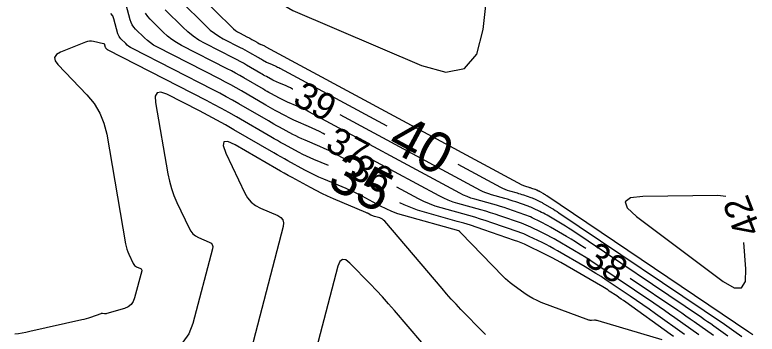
# Model space of a CAD drawing. Extents: x 2384780 to 2405861, y 547869 to 573706.
# Drawn here: x 2390100.7 to 2390155.9, y 552588.2 to 552612 of the extents above; entities that cross this region are included whole.
import ezdxf

# ---------------------------------------------------------------- set-up
doc = ezdxf.new("R2010")
doc.units = 0
doc.layers.add('Old_Level_60', color=7, linetype='Continuous')
doc.layers.add('Old_Level_61', color=7, linetype='Continuous')

msp = doc.modelspace()

# ---------------------------------------------------------------- linework, layer by layer
at = {"layer": 'Old_Level_60'}
for points in [[(2390120.06225, 552617.741), (2390119.84925, 552614.80125), (2390119.896, 552613.9695), (2390120.16625, 552613.274), (2390120.66025, 552612.715), (2390121.378, 552612.292), (2390130.9515, 552608.1975), (2390132.77775, 552607.707), (2390134.153, 552607.99025), (2390135.07725, 552609.047), (2390135.551, 552610.8775), (2390136.65175, 552620.712)], [(2390113.35725, 552614.50375), (2390116.84025, 552611.04625), (2390116.973, 552610.92425), (2390117.114, 552610.8135), (2390117.26325, 552610.714), (2390117.4205, 552610.626), (2390118.0115, 552610.32425), (2390118.0925, 552610.28225), (2390118.17275, 552610.239), (2390118.2525, 552610.195), (2390118.3315, 552610.14975), (2390118.6185, 552609.98325), (2390118.659, 552609.95975), (2390118.6995, 552609.937), (2390118.74025, 552609.91425), (2390118.78125, 552609.89175), (2390118.9155, 552609.81925), (2390118.94425, 552609.804), (2390118.9735, 552609.7895), (2390119.00325, 552609.77575), (2390119.033, 552609.7625), (2390119.223, 552609.682), (2390119.2635, 552609.66425), (2390119.3035, 552609.64575), (2390119.34325, 552609.626), (2390119.38225, 552609.6055), (2390138.4215, 552599.348), (2390138.49, 552599.3135), (2390138.56, 552599.283), (2390138.6315, 552599.2565), (2390138.70475, 552599.234), (2390138.94625, 552599.167), (2390138.998, 552599.15225), (2390139.0495, 552599.1365), (2390139.1005, 552599.12025), (2390139.1515, 552599.103), (2390139.38775, 552599.02175), (2390139.42725, 552599.0075), (2390139.466, 552598.992), (2390139.5045, 552598.9755), (2390139.5425, 552598.958), (2390139.666, 552598.89825), (2390139.69225, 552598.88525), (2390139.71825, 552598.87175), (2390139.74425, 552598.858), (2390139.76975, 552598.8435), (2390140.04425, 552598.68425), (2390140.10275, 552598.64975), (2390140.16075, 552598.614), (2390140.21825, 552598.5775), (2390140.27475, 552598.54), (2390155.30775, 552588.42625), (2390155.3875, 552588.37225), (2390155.46675, 552588.31775), (2390155.54575, 552588.26275), (2390155.62425, 552588.207)], [(2390123.77025, 552603.09125), (2390123.64125, 552603.16075), (2390123.3735, 552603.301), (2390123.10275, 552603.435), (2390122.82875, 552603.5625), (2390122.552, 552603.6835), (2390121.6425, 552604.069), (2390121.44875, 552604.15375), (2390121.25725, 552604.24325), (2390121.06775, 552604.33725), (2390120.8805, 552604.43575), (2390120.06875, 552604.8755), (2390119.89525, 552604.9705), (2390119.72225, 552605.0665), (2390119.55025, 552605.164), (2390119.37875, 552605.26275), (2390117.55975, 552606.31875), (2390117.1685, 552606.54225), (2390116.77425, 552606.7605), (2390116.37725, 552606.9735), (2390115.9775, 552607.18125), (2390111.26925, 552609.5855), (2390111.019, 552609.72575), (2390110.78175, 552609.88375), (2390110.55775, 552610.05975), (2390110.34675, 552610.25375), (2390109.6785, 552610.91725), (2390109.5465, 552611.066), (2390109.4375, 552611.22775), (2390109.351, 552611.40275), (2390109.287, 552611.591), (2390108.705, 552613.751)], [(2390121.38875, 552606.4475), (2390121.3625, 552606.46125), (2390121.203, 552606.54), (2390121.04175, 552606.61525), (2390120.8785, 552606.68675), (2390120.3425, 552606.91375), (2390120.22825, 552606.96375), (2390120.1155, 552607.0165), (2390120.00375, 552607.07175), (2390119.8935, 552607.13), (2390119.415, 552607.389), (2390119.31275, 552607.445), (2390119.211, 552607.50175), (2390119.1095, 552607.559), (2390119.0085, 552607.61725), (2390117.9365, 552608.2395), (2390117.70575, 552608.37125), (2390117.4735, 552608.5), (2390117.2395, 552608.6255), (2390117.004, 552608.74775), (2390114.84975, 552609.848), (2390114.4, 552610.09975), (2390113.9735, 552610.384), (2390113.5705, 552610.70075), (2390113.191, 552611.0495), (2390111.884, 552612.34725)], [(2390125.59025, 552601.07325), (2390124.7015, 552601.552), (2390124.37875, 552601.721), (2390124.0525, 552601.8825), (2390123.7225, 552602.036), (2390123.38875, 552602.182), (2390122.2925, 552602.6465), (2390122.059, 552602.749), (2390121.828, 552602.85675), (2390121.59975, 552602.97), (2390121.374, 552603.08875), (2390120.39575, 552603.61875), (2390120.1865, 552603.733), (2390119.978, 552603.849), (2390119.7705, 552603.9665), (2390119.56375, 552604.08525), (2390117.3715, 552605.35825), (2390116.89975, 552605.62775), (2390116.42475, 552605.891), (2390115.94625, 552606.1475), (2390115.464, 552606.398), (2390109.4505, 552609.469), (2390109.314, 552609.5455), (2390109.1845, 552609.63175), (2390109.06225, 552609.72775), (2390108.947, 552609.8335), (2390108.5825, 552610.1955), (2390108.5105, 552610.2765), (2390108.451, 552610.365), (2390108.40375, 552610.4605), (2390108.369, 552610.563), (2390108.06875, 552611.67775), (2390107.98225, 552611.894), (2390107.852, 552612.065)], [(2390143.1775, 552594.60925), (2390143.0735, 552594.67925), (2390142.7505, 552594.8925), (2390142.42425, 552595.1005), (2390142.0945, 552595.30275), (2390141.7615, 552595.4995), (2390140.5645, 552596.19325), (2390140.38075, 552596.2975), (2390140.195, 552596.39825), (2390140.0075, 552596.49525), (2390139.81825, 552596.58875), (2390139.19675, 552596.88875), (2390139.06275, 552596.951), (2390138.927, 552597.00925), (2390138.78975, 552597.0635), (2390138.65075, 552597.11375), (2390137.37525, 552597.55325), (2390137.1015, 552597.64525), (2390136.82625, 552597.73325), (2390136.5495, 552597.817), (2390136.27175, 552597.8965), (2390134.9225, 552598.27125), (2390134.6365, 552598.3595), (2390134.35675, 552598.463), (2390134.08325, 552598.582), (2390133.81575, 552598.71675), (2390122.58075, 552604.76975), (2390122.368, 552604.88125), (2390122.15275, 552604.9875), (2390121.93525, 552605.08875), (2390121.71525, 552605.18525), (2390120.9925, 552605.4915), (2390120.8385, 552605.55875), (2390120.68625, 552605.62975), (2390120.53575, 552605.7045), (2390120.387, 552605.78275), (2390119.742, 552606.13225), (2390119.604, 552606.20775), (2390119.4665, 552606.284), (2390119.32975, 552606.3615), (2390119.1935, 552606.44), (2390117.748, 552607.279), (2390117.43725, 552607.45675), (2390117.124, 552607.63025), (2390116.8085, 552607.7995), (2390116.49075, 552607.9645), (2390113.088, 552609.70225), (2390112.724, 552609.906), (2390112.37925, 552610.136), (2390112.05325, 552610.392), (2390111.74625, 552610.67425), (2390110.7745, 552611.639), (2390110.58275, 552611.85525), (2390110.42375, 552612.09075)], [(2390121.02425, 552601.11875), (2390120.75625, 552601.26525), (2390120.48925, 552601.41375), (2390120.2235, 552601.564), (2390119.959, 552601.7165), (2390117.002, 552603.433), (2390116.36625, 552603.7965), (2390115.7255, 552604.1515), (2390115.08, 552604.4975), (2390114.43, 552604.83525), (2390112.00925, 552606.07125), (2390111.56775, 552606.23125), (2390111.281, 552606.18175), (2390111.14825, 552605.92225), (2390111.17025, 552605.45325), (2390112.0855, 552600.15875), (2390112.19975, 552599.60725), (2390112.35, 552599.06725), (2390112.5365, 552598.5385), (2390112.75875, 552598.02125), (2390113.65725, 552596.10925), (2390113.78525, 552595.88825), (2390113.946, 552595.70075), (2390114.13925, 552595.547), (2390114.365, 552595.427), (2390115.15525, 552595.09), (2390115.29775, 552595.00475), (2390115.38625, 552594.89275), (2390115.4205, 552594.75425), (2390115.401, 552594.5895), (2390113.94575, 552589.0225), (2390113.65025, 552588.259), (2390113.2015, 552587.6445)], [(2390153.76125, 552588.087), (2390152.70525, 552588.84025), (2390152.4785, 552589.00075), (2390152.2505, 552589.15975), (2390152.0215, 552589.31725), (2390151.7915, 552589.47325), (2390142.1455, 552595.963), (2390141.90875, 552596.11925), (2390141.66975, 552596.2715), (2390141.42825, 552596.41975), (2390141.184, 552596.564), (2390140.30675, 552597.0725), (2390140.172, 552597.14875), (2390140.036, 552597.2225), (2390139.89875, 552597.29375), (2390139.76, 552597.36225), (2390139.3045, 552597.58225), (2390139.20625, 552597.62775), (2390139.10675, 552597.6705), (2390139.00625, 552597.71025), (2390138.90425, 552597.747), (2390137.96975, 552598.069), (2390137.769, 552598.1365), (2390137.56725, 552598.201), (2390137.3645, 552598.26225), (2390137.161, 552598.3205), (2390136.17225, 552598.59525), (2390135.9625, 552598.65975), (2390135.7575, 552598.73575), (2390135.557, 552598.823), (2390135.36125, 552598.92175), (2390124.911, 552604.55175)], [(2390135.71825, 552588.2055), (2390135.587, 552588.33525), (2390133.892, 552590.085), (2390133.53175, 552590.46275), (2390133.178, 552590.846), (2390132.83025, 552591.23525), (2390132.48875, 552591.62975), (2390128.223, 552596.64125), (2390128.143, 552596.72275), (2390128.0535, 552596.79), (2390127.955, 552596.84275), (2390127.8475, 552596.88125), (2390127.458, 552596.98925), (2390127.3915, 552597.00975), (2390127.32625, 552597.034), (2390127.2625, 552597.06175), (2390127.20025, 552597.093), (2390126.99925, 552597.2015), (2390126.956, 552597.224), (2390126.912, 552597.24575), (2390126.86775, 552597.2665), (2390126.823, 552597.286), (2390124.40925, 552598.30875), (2390123.97325, 552598.49975), (2390123.5425, 552598.70075), (2390123.1165, 552598.912), (2390122.6955, 552599.13375), (2390121.3285, 552599.87425), (2390121.036, 552600.034), (2390120.745, 552600.196), (2390120.455, 552600.36), (2390120.16625, 552600.52625), (2390117.08175, 552602.317), (2390116.544, 552602.56625), (2390116.25275, 552602.54675), (2390116.20825, 552602.25825), (2390116.41, 552601.701), (2390117.8075, 552598.7265), (2390118.01775, 552598.364), (2390118.281, 552598.05675), (2390118.59775, 552597.8045), (2390118.96775, 552597.608), (2390120.26375, 552597.0555), (2390120.497, 552596.9155), (2390120.642, 552596.732), (2390120.6985, 552596.505), (2390120.66625, 552596.23475), (2390118.28075, 552587.10875)], [(2390148.871, 552587.81875), (2390144.0985, 552589.24075), (2390144.03225, 552589.2575), (2390143.96525, 552589.268), (2390143.8975, 552589.27275), (2390143.82925, 552589.2715), (2390143.60475, 552589.25725), (2390143.557, 552589.2565), (2390143.51, 552589.261), (2390143.46375, 552589.27025), (2390143.41825, 552589.28475), (2390139.87475, 552590.606), (2390139.55725, 552590.7365), (2390139.2505, 552590.887), (2390138.95475, 552591.05775), (2390138.6695, 552591.2485), (2390137.75525, 552591.90475), (2390137.56275, 552592.0495), (2390137.3775, 552592.20225), (2390137.19925, 552592.36325), (2390137.028, 552592.53225), (2390133.8985, 552595.7625), (2390133.8835, 552595.77825), (2390133.8685, 552595.7945), (2390133.85375, 552595.811), (2390133.8395, 552595.8275), (2390133.79275, 552595.88225), (2390133.78225, 552595.893), (2390133.7705, 552595.902), (2390133.75725, 552595.909), (2390133.743, 552595.914), (2390129.6355, 552597.0555), (2390129.1865, 552597.19375), (2390128.74725, 552597.3565), (2390128.3175, 552597.5435), (2390127.898, 552597.75475), (2390126.54275, 552598.485), (2390126.25075, 552598.63775), (2390125.95525, 552598.784), (2390125.6565, 552598.923), (2390125.3545, 552599.05525), (2390123.68025, 552599.76475), (2390123.3235, 552599.921), (2390122.97075, 552600.0855), (2390122.622, 552600.2585), (2390122.2775, 552600.44), (2390121.02425, 552601.11875)], [(2390136.43375, 552597.154), (2390136.085, 552597.2655), (2390135.73475, 552597.3715), (2390135.3825, 552597.47225), (2390133.67275, 552597.94725), (2390133.3105, 552598.059), (2390132.95575, 552598.19025), (2390132.60925, 552598.34125), (2390132.2705, 552598.51175), (2390127.29175, 552601.194)], [(2390138.1435, 552595.84725), (2390136.1865, 552596.5215), (2390135.76625, 552596.66275), (2390135.344, 552596.79775), (2390134.91975, 552596.926), (2390134.49325, 552597.048), (2390132.42325, 552597.62325), (2390131.98425, 552597.7585), (2390131.555, 552597.9175), (2390131.13525, 552598.10025), (2390130.72525, 552598.30675), (2390129.11175, 552599.176)], [(2390153.612, 552598.4835), (2390153.016, 552598.55825), (2390147.429, 552598.471), (2390146.50125, 552598.36475), (2390146.11225, 552598.084), (2390146.26225, 552597.62825), (2390146.951, 552596.9975)], [(2390151.60075, 552588.17925), (2390149.80675, 552589.45875), (2390149.4215, 552589.7315), (2390149.03425, 552590.00175), (2390148.64525, 552590.26925), (2390148.2545, 552590.53425), (2390144.0015, 552593.39575), (2390143.59225, 552593.666), (2390143.17875, 552593.92925), (2390142.761, 552594.1855), (2390142.339, 552594.435), (2390140.822, 552595.31425), (2390140.58925, 552595.44625), (2390140.354, 552595.57375), (2390140.1165, 552595.69675), (2390139.8765, 552595.8155), (2390139.089, 552596.1955), (2390138.919, 552596.2745), (2390138.74725, 552596.34825), (2390138.57325, 552596.417), (2390138.397, 552596.4805), (2390136.781, 552597.0375), (2390136.43375, 552597.154)], [(2390146.951, 552596.9975), (2390153.4045, 552592.16175), (2390154.2185, 552591.69), (2390154.773, 552591.68875), (2390155.06825, 552592.15825), (2390155.10425, 552593.0985), (2390154.94825, 552595.0525)], [(2390150.543, 552588.20925), (2390148.36425, 552589.76325), (2390147.8965, 552590.0945), (2390147.42625, 552590.42275), (2390146.95375, 552590.74775), (2390146.479, 552591.0695), (2390144.7045, 552592.26325), (2390144.32225, 552592.51575), (2390143.93575, 552592.762), (2390143.5455, 552593.0015), (2390143.151, 552593.2345), (2390141.07975, 552594.435), (2390140.79775, 552594.59475), (2390140.513, 552594.74925), (2390140.2255, 552594.89825), (2390139.935, 552595.042), (2390138.98125, 552595.50225), (2390138.7755, 552595.59775), (2390138.56725, 552595.687), (2390138.35675, 552595.77025), (2390138.1435, 552595.84725)], [(2390125.32125, 552593.76125), (2390125.07225, 552593.80025), (2390124.87575, 552593.64275), (2390124.7315, 552593.289), (2390122.523, 552584.83975), (2390122.14875, 552583.873)], [(2390131.9925, 552586.42825), (2390128.9495, 552590.00325), (2390128.51275, 552590.50725), (2390128.067, 552591.00325), (2390127.61275, 552591.49125), (2390127.1495, 552591.97125), (2390125.62225, 552593.52625), (2390125.32125, 552593.76125)], [(2390152.681, 552588.133), (2390151.256, 552589.1495), (2390150.95, 552589.36625), (2390150.6425, 552589.58075), (2390150.3335, 552589.79325), (2390150.023, 552590.00375), (2390146.49625, 552592.3765)]]:
    msp.add_lwpolyline(points, dxfattribs=at)
at = {"layer": 'Old_Level_61'}
for points in [[(2390112.94425, 552613.104), (2390114.95925, 552611.104), (2390115.2445, 552610.84175), (2390115.5475, 552610.60375), (2390115.868, 552610.39), (2390116.20625, 552610.20075), (2390117.4765, 552609.552), (2390117.6505, 552609.46175), (2390117.823, 552609.36925), (2390117.99425, 552609.27425), (2390118.16425, 552609.177)], [(2390124.0295, 552600.76375), (2390122.9425, 552601.22425), (2390122.66925, 552601.344), (2390122.399, 552601.47), (2390122.13175, 552601.60275), (2390121.86775, 552601.74175), (2390120.7225, 552602.362), (2390120.4775, 552602.49575), (2390120.23375, 552602.6315), (2390119.99075, 552602.76875), (2390119.749, 552602.908), (2390117.183, 552604.39775), (2390116.63125, 552604.71325), (2390116.07525, 552605.02125), (2390115.515, 552605.32175), (2390114.95075, 552605.6145), (2390107.63175, 552609.35225), (2390107.60875, 552609.365), (2390107.58725, 552609.3795), (2390107.56675, 552609.3955), (2390107.5475, 552609.41325), (2390107.4865, 552609.47375), (2390107.4745, 552609.48725), (2390107.46475, 552609.502), (2390107.45675, 552609.518), (2390107.451, 552609.53525), (2390107.40075, 552609.7215), (2390107.38625, 552609.7575), (2390107.3645, 552609.786), (2390107.3355, 552609.807), (2390107.29875, 552609.8205), (2390106.56225, 552609.99775), (2390106.40525, 552610.0235), (2390106.25025, 552610.02425), (2390106.097, 552610.0005), (2390105.9455, 552609.952), (2390104.10025, 552609.20575), (2390103.79125, 552609.0275), (2390103.65475, 552608.812), (2390103.691, 552608.55975), (2390103.9, 552608.2705)], [(2390118.16425, 552609.177), (2390118.781, 552608.819), (2390118.868, 552608.769), (2390118.95525, 552608.7195), (2390119.043, 552608.67075), (2390119.131, 552608.6225), (2390119.41925, 552608.4665), (2390119.4815, 552608.43375), (2390119.54425, 552608.4025), (2390119.608, 552608.373), (2390119.67225, 552608.34475), (2390120.0805, 552608.17175), (2390120.1675, 552608.13375), (2390120.2535, 552608.0935), (2390120.33875, 552608.0515), (2390120.42275, 552608.0075), (2390128.37275, 552603.72425)], [(2390103.9, 552608.2705), (2390106.061, 552606.01625), (2390106.59525, 552605.37325), (2390107.018, 552604.67425), (2390107.32975, 552603.91875), (2390107.5305, 552603.1075), (2390108.94, 552594.9525), (2390108.98125, 552594.7535), (2390109.0355, 552594.55875), (2390109.10275, 552594.368), (2390109.18275, 552594.1815), (2390109.50675, 552593.49225), (2390109.553, 552593.41225), (2390109.611, 552593.34475), (2390109.6805, 552593.28925), (2390109.762, 552593.246), (2390110.047, 552593.1245), (2390110.0985, 552593.09375), (2390110.13025, 552593.0535), (2390110.14275, 552593.0035), (2390110.13575, 552592.944), (2390109.611, 552590.9365), (2390109.50425, 552590.66125), (2390109.3425, 552590.4395), (2390109.1255, 552590.2715), (2390108.85325, 552590.15725), (2390107.54175, 552589.77475), (2390107.49775, 552589.76425), (2390107.45325, 552589.758), (2390107.4085, 552589.75625), (2390107.3635, 552589.759), (2390107.21525, 552589.77475), (2390107.18375, 552589.7765), (2390107.15275, 552589.7745), (2390107.122, 552589.769), (2390107.09175, 552589.76), (2390106.33425, 552589.48625), (2390106.171, 552589.43025), (2390106.0065, 552589.3795), (2390105.84025, 552589.33425), (2390105.6725, 552589.294), (2390101.80175, 552588.4355), (2390101.527, 552588.37725), (2390101.25125, 552588.32425), (2390100.97475, 552588.27675), (2390100.697, 552588.23425)], [(2390133.65475, 552600.8785), (2390136.8355, 552599.165), (2390136.99575, 552599.08425), (2390137.16, 552599.01275), (2390137.328, 552598.9505), (2390137.49975, 552598.89775), (2390138.0665, 552598.74025), (2390138.18775, 552598.7055), (2390138.3085, 552598.669), (2390138.4285, 552598.6305), (2390138.548, 552598.5905), (2390139.102, 552598.3995), (2390139.1945, 552598.366), (2390139.286, 552598.33), (2390139.37625, 552598.29125), (2390139.46525, 552598.24975), (2390139.75475, 552598.11025), (2390139.8165, 552598.07975), (2390139.87775, 552598.048), (2390139.93825, 552598.01525), (2390139.998, 552597.98125), (2390140.64225, 552597.60775), (2390140.77975, 552597.52675), (2390140.9155, 552597.44325), (2390141.05, 552597.3575), (2390141.18325, 552597.26975), (2390153.515, 552588.973), (2390153.68725, 552588.8565), (2390153.8585, 552588.7385), (2390154.029, 552588.6195), (2390154.19875, 552588.4995), (2390154.78875, 552588.0785)], [(2390137.88975, 552595.214), (2390135.59225, 552596.00575), (2390135.09875, 552596.17175), (2390134.603, 552596.33), (2390134.10475, 552596.48075), (2390133.60425, 552596.624), (2390131.1735, 552597.29925), (2390130.65825, 552597.458), (2390130.15425, 552597.64475), (2390129.6615, 552597.85925), (2390129.3585, 552598.01175)], [(2390149.72125, 552588.06475), (2390149.46675, 552588.2525), (2390146.15375, 552590.6155), (2390145.98825, 552590.73275), (2390145.82175, 552590.849), (2390145.6545, 552590.964), (2390145.4865, 552591.078), (2390144.93625, 552591.448), (2390144.81775, 552591.5265), (2390144.69775, 552591.60275), (2390144.57675, 552591.677), (2390144.4545, 552591.74925), (2390141.33725, 552593.55575), (2390141.0065, 552593.7435), (2390140.672, 552593.92475), (2390140.33425, 552594.09975), (2390139.99325, 552594.2685), (2390138.8735, 552594.80875), (2390138.632, 552594.921), (2390138.3875, 552595.026), (2390138.14025, 552595.1235), (2390137.88975, 552595.214)]]:
    msp.add_lwpolyline(points, dxfattribs=at)

# ---------------------------------------------------------------- texts
at = {"layer": 'Old_Level_60'}
for s, rotation, p in [('39', 331.710803, (2390121.27575, 552605.37375)), ('37', 331.685983, (2390123.69825, 552601.99425)), ('36', 331.685983, (2390125.4765, 552599.9985)), ('42', 111.280439, (2390156.27475, 552595.94725)), ('38', 326.068153, (2390142.93975, 552593.564))]:
    msp.add_text(s, height=2, rotation=rotation, dxfattribs=at).set_placement(p)
at = {"layer": 'Old_Level_61'}
for s, rotation, p in [('40', 331.685983, (2390128.306, 552602.0565)), ('35', 332.688269, (2390123.8335, 552599.2295))]:
    msp.add_text(s, height=3, rotation=rotation, dxfattribs=at).set_placement(p)

doc.saveas('drawing.dxf')
